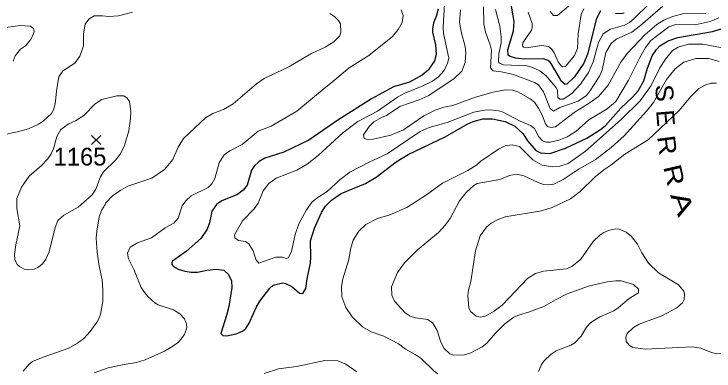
# Model space of a CAD drawing. Extents: x 265 to 291.4, y 7731.5 to 7759.6.
# Drawn here: x 282.891 to 286.049, y 7744.672 to 7746.284 of the extents above; entities that cross this region are included whole.
import ezdxf
from ezdxf.enums import TextEntityAlignment as Align

# ---------------------------------------------------------------- set-up
doc = ezdxf.new("R2010")
doc.units = 0
doc.header["$LTSCALE"] = 0.032
for name, color, linetype, lineweight in [('1', 7, 'Continuous', 25), ('2', 7, 'Continuous', 13), ('21', 7, 'Continuous', 25), ('61', 7, 'Continuous', 13)]:
    doc.layers.add(name, color=color, linetype=linetype, lineweight=lineweight)

msp = doc.modelspace()

# ---------------------------------------------------------------- linework, layer by layer
at = {"layer": '1'}
for points in [[(285.5377, 7746.2979), (285.5194, 7746.2637), (285.478, 7746.1022), (285.4613, 7746.0609), (285.42, 7746.0004), (285.3858, 7745.9662), (285.3778, 7745.9654), (285.3579, 7745.9813), (285.3555, 7745.9901), (285.311, 7746.0641), (285.2991, 7746.0736), (285.2808, 7746.0807), (285.1949, 7746.0799), (285.1535, 7746.0839), (285.1272, 7746.0927), (285.1201, 7746.0982), (285.1185, 7746.1213), (285.1447, 7746.2072), (285.1479, 7746.2502), (285.1328, 7746.3361)], [(284.8043, 7746.3051), (284.7955, 7746.2725), (284.7836, 7746.2438), (284.7788, 7746.2152), (284.7796, 7746.2009), (284.7931, 7746.1436), (284.7955, 7746.1006), (284.7875, 7746.072), (284.7597, 7746.0298), (284.7319, 7746.0075), (284.6746, 7745.9765), (284.603, 7745.9543), (284.5044, 7745.901), (284.3517, 7745.8047), (284.2212, 7745.714), (284.1082, 7745.6599), (284.0223, 7745.6321), (283.9969, 7745.617)], [(285.6435, 7746.2868), (285.6292, 7746.2836), (285.6045, 7746.2852)], [(283.8282, 7745.4396), (283.8043, 7745.4229), (283.7836, 7745.3935), (283.7733, 7745.3402), (283.7622, 7745.3115), (283.7343, 7745.2702), (283.6683, 7745.2129), (283.6063, 7745.1675), (283.6023, 7745.1612), (283.6023, 7745.1524), (283.6102, 7745.1429), (283.6317, 7745.1317), (283.6612, 7745.1222), (283.6898, 7745.1174), (283.7184, 7745.1182), (283.7614, 7745.1269), (283.8044, 7745.1309), (283.8378, 7745.1262), (283.8592, 7745.1079), (283.8727, 7745.0792), (283.8743, 7745.049), (283.86, 7744.9631), (283.8497, 7744.9217), (283.8242, 7744.8414), (283.833, 7744.8326), (283.8505, 7744.831), (283.8935, 7744.839), (283.9221, 7744.8509), (283.9364, 7744.8636), (283.9515, 7744.8883), (283.9833, 7744.9583), (284, 7744.987), (284.0454, 7745.045), (284.0605, 7745.0585), (284.1019, 7745.0697), (284.1162, 7745.0673), (284.1448, 7745.053), (284.1782, 7745.0235), (284.1941, 7745.0219), (284.2076, 7745.0442), (284.2132, 7745.0872), (284.2291, 7745.1588), (284.2307, 7745.1874), (284.2291, 7745.259), (284.2466, 7745.3163), (284.2784, 7745.3879), (284.2967, 7745.4165), (284.323, 7745.4428), (284.3675, 7745.473), (284.4773, 7745.5183), (284.5251, 7745.547), (284.6158, 7745.6162), (284.6698, 7745.6496), (284.8369, 7745.7283), (284.9355, 7745.7856), (284.9626, 7745.7983), (285.0055, 7745.8103), (285.0501, 7745.8095), (285.1074, 7745.7975), (285.1503, 7745.7777), (285.1885, 7745.7427), (285.2076, 7745.7109), (285.2457, 7745.6671), (285.2665, 7745.6567), (285.3078, 7745.6544), (285.3794, 7745.6782), (285.4749, 7745.7236), (285.5369, 7745.7618), (285.5592, 7745.78), (285.6292, 7745.858), (285.6833, 7745.9097), (285.7063, 7745.936), (285.7326, 7745.9813), (285.7485, 7746.0386), (285.77, 7746.0943), (285.7891, 7746.1229), (285.805, 7746.1404), (285.8424, 7746.1619), (285.8853, 7746.1778), (286.0429, 7746.204), (286.1288, 7746.2295)], [(283.9969, 7745.617), (283.9738, 7745.5971), (283.9618, 7745.5788), (283.9427, 7745.5112), (283.9252, 7745.4881), (283.8998, 7745.4682), (283.8282, 7745.4396)]]:
    msp.add_lwpolyline(points, dxfattribs=at)
at = {"layer": '2'}
for points in [[(285.3102, 7746.2955), (285.3245, 7746.2772), (285.3428, 7746.2764), (285.4335, 7746.3544)], [(285.5679, 7745.8556), (285.4844, 7745.8063), (285.4263, 7745.753), (285.3874, 7745.7291), (285.3492, 7745.714), (285.3094, 7745.7045), (285.2935, 7745.7053), (285.2752, 7745.7109), (285.2593, 7745.7283), (285.2394, 7745.7673), (285.2219, 7745.7801), (285.1742, 7745.7991), (285.0986, 7745.8405), (285.0787, 7745.8461), (285.0374, 7745.8508), (285.0135, 7745.8501), (284.9658, 7745.8405), (284.8449, 7745.7944), (284.7637, 7745.7705), (284.7239, 7745.753), (284.5752, 7745.652), (284.4932, 7745.6146), (284.4057, 7745.5692), (284.362, 7745.5366), (284.3039, 7745.4825), (284.261, 7745.4547), (284.2363, 7745.4348), (284.2108, 7745.399), (284.1758, 7745.3354), (284.1599, 7745.2877), (284.1424, 7745.2113), (284.1281, 7745.1827), (284.1194, 7745.1795), (284.1019, 7745.185), (284.0716, 7745.185), (283.9961, 7745.1588), (283.9825, 7745.1755), (283.9706, 7745.2145), (283.9507, 7745.2463), (283.9348, 7745.2566), (283.903, 7745.2606), (283.8871, 7745.2733), (283.8863, 7745.2861), (283.9221, 7745.3497), (283.9738, 7745.4046), (283.9921, 7745.4293), (284.0151, 7745.4849), (284.0406, 7745.5176), (284.0732, 7745.5422), (284.1671, 7745.578), (284.2132, 7745.6058), (284.2633, 7745.6448), (284.3747, 7745.7467), (284.4423, 7745.7976), (284.5314, 7745.8453), (284.6205, 7745.9073), (284.6539, 7745.9264), (284.7319, 7745.9575), (284.7796, 7745.9805), (284.8067, 7746.0004), (284.8321, 7746.0291), (284.8472, 7746.0609), (284.852, 7746.0847), (284.8289, 7746.1961), (284.8265, 7746.2247), (284.8337, 7746.3297)], [(285.8185, 7746.3186), (285.7183, 7746.2311), (285.6785, 7746.2009), (285.6085, 7746.1698), (285.5846, 7746.15), (285.5616, 7746.1102), (285.5441, 7746.0306), (285.5329, 7746.0036), (285.4924, 7745.94), (285.4733, 7745.9161), (285.4367, 7745.8898), (285.354, 7745.8612), (285.3253, 7745.8445), (285.3102, 7745.8564), (285.28, 7745.932), (285.2577, 7745.963), (285.2394, 7745.9742), (285.144, 7746.0107), (285.0883, 7746.0227), (285.0533, 7746.0267), (285.0405, 7746.041), (285.0453, 7746.1197), (285.0397, 7746.1436), (285.0175, 7746.2009), (285.0111, 7746.2391), (285.0087, 7746.3154)], [(285.6451, 7746.2327), (285.6674, 7746.2446), (285.6881, 7746.2613), (285.7581, 7746.3313)], [(282.7877, 7745.7276), (282.9071, 7745.7514), (282.9564, 7745.7657), (283.0009, 7745.7856), (283.024, 7745.8007), (283.0598, 7745.835), (283.0693, 7745.8509), (283.0765, 7745.8779), (283.0836, 7745.9479), (283.0924, 7745.9996), (283.1115, 7746.0267), (283.1648, 7746.0609), (283.1878, 7746.0927), (283.2038, 7746.1404), (283.2038, 7746.1945), (283.2125, 7746.2382), (283.2284, 7746.2605), (283.2531, 7746.2748), (283.2905, 7746.2756), (283.3191, 7746.2725), (283.3621, 7746.2748), (283.4257, 7746.2923)], [(284.6372, 7746.3019), (284.6468, 7746.2772), (284.6428, 7746.2454), (284.6245, 7746.2136), (284.5982, 7746.1818), (284.4917, 7746.0966), (284.4026, 7746.041), (284.3119, 7745.963), (284.2896, 7745.9479), (284.1671, 7745.8453), (284.051, 7745.7769), (283.9921, 7745.7546), (283.9205, 7745.6941), (283.8648, 7745.6655), (283.8394, 7745.648), (283.8171, 7745.6122), (283.7972, 7745.5406), (283.7829, 7745.5168), (283.767, 7745.5), (283.6898, 7745.4619), (283.6667, 7745.4396), (283.65, 7745.4173), (283.6317, 7745.3624), (283.6118, 7745.3386), (283.5721, 7745.3179), (283.5116, 7745.2733), (283.448, 7745.2503), (283.4146, 7745.2312), (283.4034, 7745.2033), (283.4074, 7745.1779), (283.4321, 7745.1302), (283.4647, 7745.049), (283.4758, 7745.0299), (283.4941, 7745.0076), (283.5259, 7744.9798), (283.5418, 7744.9711), (283.6103, 7744.948), (283.6389, 7744.9305), (283.6596, 7744.9074), (283.6683, 7744.8836), (283.6699, 7744.8676), (283.6604, 7744.8358), (283.6325, 7744.8024), (283.6079, 7744.7841), (283.5697, 7744.7618), (283.483, 7744.7221), (283.4432, 7744.7093), (283.3875, 7744.7014), (283.3159, 7744.6855), (283.2523, 7744.6632)], [(284.3151, 7746.2852), (284.3389, 7746.2701), (284.3532, 7746.2558), (284.3636, 7746.2391), (284.366, 7746.2009), (284.3604, 7746.185), (284.3341, 7746.1579), (284.2944, 7746.1333), (284.2307, 7746.103), (284.1305, 7746.0457), (284.0191, 7745.9917), (283.9849, 7745.9686), (283.8791, 7745.8787), (283.8354, 7745.8524), (283.7884, 7745.8341), (283.755, 7745.8143), (283.6556, 7745.722), (283.6309, 7745.6822), (283.6079, 7745.6265), (283.5705, 7745.582), (283.5124, 7745.543), (283.405, 7745.5064)], [(284.9053, 7746.3027), (284.9005, 7746.2454), (284.9093, 7746.1977), (284.926, 7746.1372), (284.93, 7746.1078), (284.9268, 7746.0641), (284.9109, 7746.0259), (284.8759, 7745.9901), (284.7589, 7745.9137), (284.7192, 7745.8962), (284.6317, 7745.8652), (284.5712, 7745.8246), (284.5521, 7745.8182), (284.5139, 7745.7968), (284.4932, 7745.7761), (284.467, 7745.7379), (284.4702, 7745.722), (284.4869, 7745.7172), (284.5107, 7745.7188), (284.5903, 7745.7371), (284.6476, 7745.761)], [(285.0533, 7745.9304), (285.109, 7745.9415), (285.1408, 7745.94), (285.1646, 7745.9328), (285.2203, 7745.9002), (285.2386, 7745.8851), (285.2577, 7745.8588), (285.2744, 7745.827), (285.2895, 7745.7872), (285.2983, 7745.7753), (285.3126, 7745.7713), (285.3333, 7745.7737), (285.4176, 7745.8389), (285.4908, 7745.8835), (285.5274, 7745.9113), (285.5711, 7745.9622), (285.6284, 7746.0656), (285.6578, 7746.1054), (285.739, 7746.1913), (285.7907, 7746.2367), (285.8225, 7746.2558), (285.8615, 7746.2717), (285.9092, 7746.2836), (286.0126, 7746.286)], [(285.0628, 7746.3043), (285.0827, 7746.2279), (285.0891, 7746.1802), (285.0891, 7746.1532), (285.0779, 7746.1038), (285.0763, 7746.0672), (285.0811, 7746.0617), (285.0994, 7746.0537), (285.206, 7746.0489), (285.2299, 7746.0426), (285.2633, 7746.0267), (285.2903, 7746.0052), (285.3349, 7745.9527), (285.3428, 7745.9392), (285.3452, 7745.9066), (285.3532, 7745.8994), (285.3683, 7745.8994), (285.4065, 7745.9232), (285.4462, 7745.967)], [(285.4621, 7746.3067), (285.4494, 7746.282), (285.4359, 7746.1945), (285.4327, 7746.1277), (285.42, 7746.0959), (285.3794, 7746.0458), (285.3667, 7746.045), (285.3595, 7746.0489), (285.3468, 7746.0672), (285.3277, 7746.1086), (285.3158, 7746.1269), (285.3031, 7746.1364), (285.2712, 7746.142), (285.2028, 7746.1309), (285.1901, 7746.134), (285.1853, 7746.1404), (285.1861, 7746.1539), (285.2251, 7746.2104), (285.2291, 7746.2216), (285.2291, 7746.2407), (285.21, 7746.2916)], [(286.0715, 7746.2669), (286.0317, 7746.2494), (285.9649, 7746.2343), (285.8774, 7746.2367), (285.8456, 7746.2255)], [(282.8871, 7746.0704), (282.8967, 7746.0943), (282.9206, 7746.1253), (282.9421, 7746.1404), (282.9651, 7746.1667), (282.9762, 7746.1866), (282.981, 7746.2041), (282.9794, 7746.2176), (282.9659, 7746.2279), (282.9182, 7746.2311), (282.8291, 7746.22)], [(285.4462, 7745.967), (285.4836, 7746.0195), (285.5035, 7746.0672), (285.5274, 7746.1547), (285.5496, 7746.1945), (285.5815, 7746.2152), (285.6451, 7746.2327)], [(285.8456, 7746.2255), (285.7644, 7746.1635), (285.7398, 7746.1325), (285.7127, 7746.0847), (285.6634, 7745.9845), (285.6069, 7745.8891), (285.5679, 7745.8556)], [(284.401, 7745.1747), (284.4089, 7745.2224), (284.4208, 7745.2622), (284.4463, 7745.3036), (284.4789, 7745.333), (284.5314, 7745.3608), (284.5871, 7745.3775), (284.6627, 7745.4094), (284.7526, 7745.4674), (284.8242, 7745.5191), (284.9387, 7745.5764), (284.9785, 7745.6019), (284.9976, 7745.6186), (285.0763, 7745.6735), (285.1074, 7745.6886), (285.1392, 7745.6934), (285.171, 7745.6846), (285.2322, 7745.6249), (285.2744, 7745.6003), (285.3221, 7745.5931), (285.354, 7745.5971), (285.3905, 7745.609), (285.4701, 7745.6647), (285.6308, 7745.8071), (285.7159, 7745.8914), (285.7652, 7745.9606), (285.805, 7746.0402), (285.8297, 7746.08), (285.8623, 7746.1181), (285.8869, 7746.1333), (285.9347, 7746.1468), (285.9983, 7746.1468), (286.1097, 7746.1269)], [(286.0731, 7746.0696), (286.0253, 7746.0831), (285.9665, 7746.0831), (285.9124, 7746.0664), (285.8734, 7746.0362), (285.8352, 7745.9877), (285.7755, 7745.8843), (285.7453, 7745.8445), (285.6443, 7745.7339), (285.5854, 7745.6814), (285.5131, 7745.6249), (285.4415, 7745.5852), (285.3691, 7745.5358), (285.3269, 7745.5152), (285.3031, 7745.512), (285.2792, 7745.5144), (285.2553, 7745.5223), (285.1917, 7745.5525), (285.1599, 7745.5597), (285.1265, 7745.5541), (285.0835, 7745.5366), (284.9801, 7745.5175), (284.965, 7745.5096), (284.9315, 7745.4778), (284.9013, 7745.4404)], [(286.0604, 7745.971), (286.0365, 7745.971), (286.0126, 7745.9638), (285.9808, 7745.9471), (285.9426, 7745.9097), (285.8917, 7745.8477), (285.7525, 7745.7148), (285.6467, 7745.6504), (285.5839, 7745.6003), (285.5528, 7745.5804), (285.5131, 7745.5486), (285.4446, 7745.4817), (285.4017, 7745.4491), (285.319, 7745.4102), (285.2712, 7745.395), (285.1074, 7745.368), (285.0755, 7745.3561), (285.0437, 7745.3394), (285.0222, 7745.3211), (284.9936, 7745.2813), (284.9729, 7745.2145), (284.9522, 7745.0761), (284.9411, 7745.0363), (284.9387, 7745.0124), (284.9435, 7744.9567), (284.9506, 7744.9408), (284.9761, 7744.9193), (284.9944, 7744.9154), (285.0175, 7744.9185), (285.058, 7744.9416), (285.0938, 7744.9687), (285.2092, 7745.0912), (285.2434, 7745.1118), (285.2792, 7745.123), (285.3842, 7745.1333), (285.4081, 7745.1429), (285.4486, 7745.1771), (285.5043, 7745.2566), (285.5345, 7745.2853), (285.552, 7745.2972), (285.5735, 7745.3067), (285.6053, 7745.3131), (285.6212, 7745.3115)], [(284.6476, 7745.761), (284.7398, 7745.8238), (284.7915, 7745.8501), (284.8305, 7745.8628), (284.8703, 7745.8707), (284.9737, 7745.9073), (285.0533, 7745.9304)], [(283.405, 7745.5064), (283.3732, 7745.4889), (283.3358, 7745.4619), (283.3032, 7745.43), (283.3024, 7745.4229), (283.2865, 7745.399), (283.2753, 7745.3672)], [(284.9013, 7745.4404), (284.8592, 7745.3608), (284.8361, 7745.3298), (284.8059, 7745.2972), (284.7104, 7745.2169), (284.6531, 7745.1596), (284.6213, 7745.1158)], [(283.2753, 7745.3672), (283.2642, 7745.3036), (283.2618, 7745.2718), (283.2658, 7745.2081), (283.2746, 7745.1445), (283.2881, 7745.084), (283.2921, 7745.0363), (283.2921, 7744.987), (283.2817, 7744.9265), (283.269, 7744.8979), (283.234, 7744.8501), (283.2053, 7744.8191), (283.1775, 7744.7968), (283.1377, 7744.7746), (283.0216, 7744.7348), (282.9739, 7744.7141), (282.9588, 7744.703), (282.9325, 7744.6704)], [(285.6212, 7745.3115), (285.6531, 7745.2988), (285.6769, 7745.2797), (285.704, 7745.2447), (285.7238, 7745.2049), (285.7533, 7745.1588), (285.7994, 7745.115)], [(284.463, 7744.8708), (284.4161, 7744.9162), (284.3874, 7744.9583), (284.3699, 7745.0061), (284.3683, 7745.0538), (284.3739, 7745.0872), (284.401, 7745.1747)], [(284.6213, 7745.1158), (284.5943, 7745.0522), (284.5951, 7745.0148), (284.607, 7744.987), (284.6563, 7744.9337), (284.6778, 7744.9193), (284.7017, 7744.9122), (284.7573, 7744.9042), (284.7812, 7744.8883), (284.7995, 7744.8549), (284.817, 7744.8024), (284.8321, 7744.7738), (284.8576, 7744.7491), (284.8735, 7744.7427), (284.9228, 7744.7443), (284.9514, 7744.7539), (285.0024, 7744.7809), (285.0238, 7744.7968), (285.0612, 7744.8406), (285.105, 7744.8851), (285.1463, 7744.9146), (285.171, 7744.9257), (285.2124, 7744.9368), (285.2808, 7744.9631), (285.3333, 7744.9933), (285.3874, 7745.0196), (285.4828, 7745.0546), (285.5672, 7745.0745), (285.6069, 7745.0792), (285.6308, 7745.0784), (285.6865, 7745.0617), (285.7087, 7745.0411), (285.7087, 7745.0244), (285.6666, 7744.9989), (285.6173, 7744.9567), (285.5966, 7744.9432), (285.5337, 7744.9162), (285.494, 7744.8907), (285.4741, 7744.8692), (285.4494, 7744.8295), (285.4208, 7744.7992), (285.4033, 7744.7881), (285.3365, 7744.7626), (285.3142, 7744.7483), (285.2816, 7744.7157), (285.2712, 7744.7006), (285.2577, 7744.6688)], [(285.7994, 7745.115), (285.8885, 7745.0601), (285.9132, 7745.0323), (285.9164, 7745.0188), (285.9148, 7744.9949), (285.9068, 7744.979), (285.8822, 7744.9567), (285.8145, 7744.9209), (285.7119, 7744.8827), (285.6857, 7744.8684), (285.657, 7744.8406), (285.6507, 7744.8247), (285.6523, 7744.8056), (285.6658, 7744.7881), (285.6833, 7744.7785), (285.739, 7744.7706), (285.9506, 7744.7809), (285.9903, 7744.7754), (286.0381, 7744.7555), (286.0619, 7744.7491), (286.1144, 7744.7507), (286.2058, 7744.7726)], [(284.8027, 7744.6584), (284.7844, 7744.6719), (284.7279, 7744.7276), (284.7009, 7744.7467), (284.6571, 7744.7698), (284.6253, 7744.7937), (284.5593, 7744.8287), (284.502, 7744.8485), (284.463, 7744.8708)], [(284.0191, 7744.6608), (284.0844, 7744.6807), (284.1655, 7744.6926), (284.2928, 7744.7189), (284.3516, 7744.7181), (284.3882, 7744.7022), (284.4376, 7744.6672)]]:
    msp.add_lwpolyline(points, dxfattribs=at)
msp.add_lwpolyline([(282.9365, 7745.131), (282.9524, 7745.1283), (282.981, 7745.1309), (283.0017, 7745.1405), (283.02, 7745.1548), (283.0343, 7745.1763), (283.0494, 7745.2097), (283.0765, 7745.3195), (283.0884, 7745.3505), (283.1155, 7745.3752), (283.1807, 7745.4117), (283.2435, 7745.4666), (283.2594, 7745.4929), (283.2809, 7745.5486), (283.2944, 7745.5709), (283.3485, 7745.6241), (283.3708, 7745.652), (283.3899, 7745.6902), (283.4082, 7745.7554), (283.4169, 7745.8111), (283.4185, 7745.8445), (283.4114, 7745.8891), (283.4018, 7745.9042), (283.3867, 7745.9137), (283.3541, 7745.9137), (283.2873, 7745.8978), (283.2571, 7745.8779), (283.2062, 7745.8254), (283.168, 7745.8015), (283.1346, 7745.7864), (283.1027, 7745.7625), (283.0844, 7745.73), (283.0685, 7745.6743), (283.059, 7745.652), (283.0431, 7745.6297), (283.0144, 7745.5995), (282.9595, 7745.5518), (282.9246, 7745.5016), (282.9039, 7745.4499), (282.9031, 7745.4054), (282.9174, 7745.3274), (282.8983, 7745.2415), (282.8935, 7745.197), (282.8951, 7745.1747), (282.9054, 7745.1524), (282.915, 7745.1429)], close=True, dxfattribs=at)
at = {"layer": '21'}
for p, q in [((283.2409, 7745.7354), (283.2821, 7745.6942)), ((283.2821, 7745.7354), (283.2409, 7745.6942))]:
    msp.add_line(p, q, dxfattribs=at)

# ---------------------------------------------------------------- texts
at = {"layer": '61'}
for s, rotation, width, p in [('S', 273.455, 1.1, (285.7862, 7745.9244)), ('E', 274.557, 1.05, (285.7909, 7745.8105)), ('R', 277.57, 1.15, (285.7981, 7745.6859)), ('R', 283.06, 1.25, (285.8304, 7745.5468)), ('A', 290.443, 1.55, (285.8699, 7745.4143))]:
    msp.add_text(s, height=0.08, rotation=rotation, dxfattribs=dict(at, width=width)).set_placement(p, align=Align.CENTER)
msp.add_text('1165', height=0.08, dxfattribs=at).set_placement((283.1886, 7745.5994), align=Align.CENTER)

doc.saveas('drawing.dxf')
